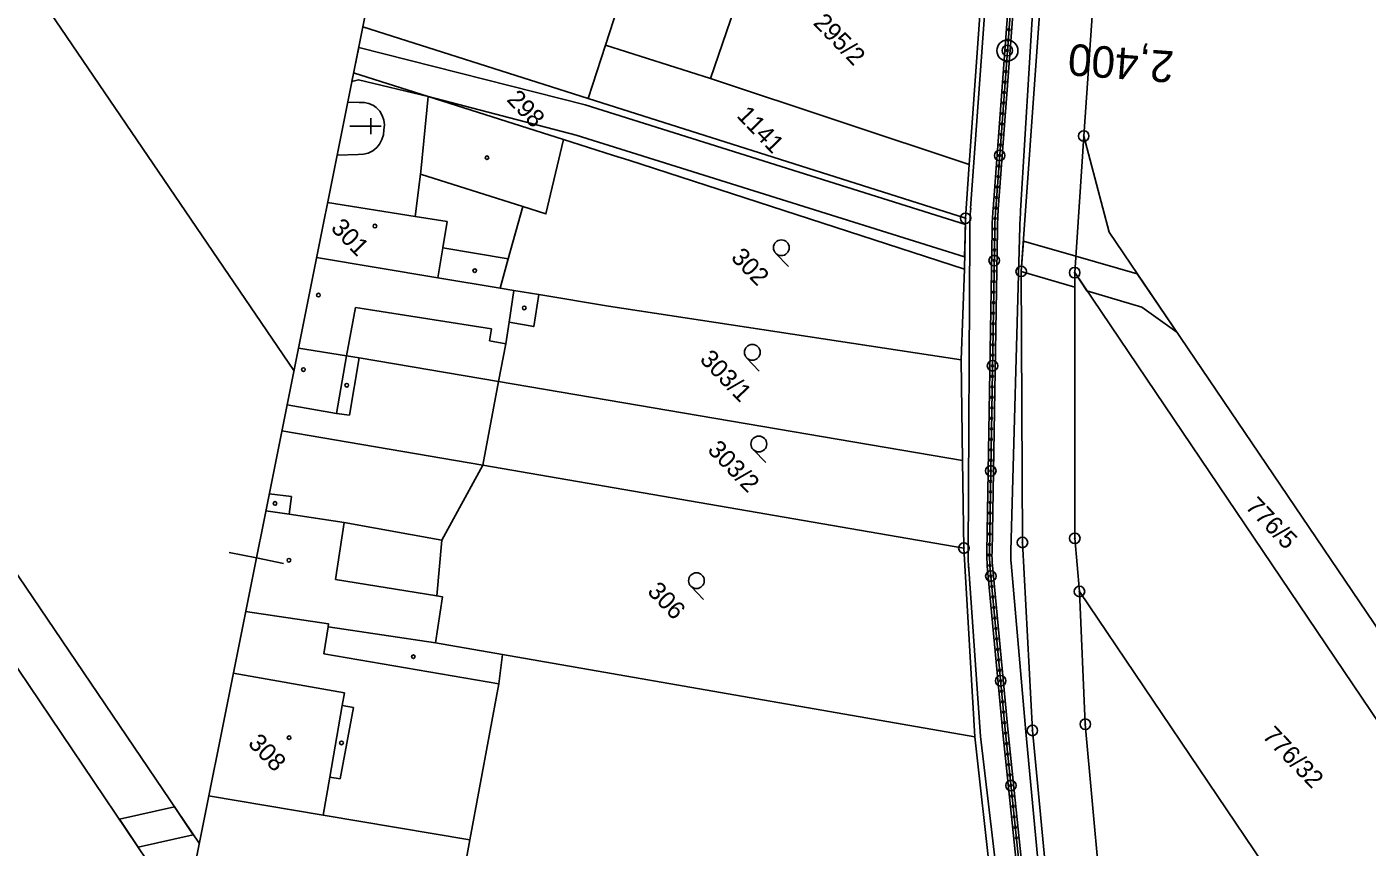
# Model space of a CAD drawing. Extents: x -548552 to -543113, y -1131925 to -1123599.
# Drawn here: x -547852 to -547724.6, y -1129341.5 to -1129263.5 of the extents above; entities that cross this region are included whole.
import ezdxf

# ---------------------------------------------------------------- set-up
doc = ezdxf.new("R2010")
doc.units = 0
for name, color, linetype in [('Hranice parcel', 7, 'Continuous'), ('Parcelní čísla', 7, 'Continuous'), ('Profile', 7, 'Continuous'), ('PROFILY NÁVRH', 7, 'Continuous'), ('STANIČENÍ', 7, 'Continuous'), ('Vnitřní kresba', 7, 'Continuous'), ('Věcná břemena k části', 7, 'Continuous'), ('Značky bodu BP', 7, 'Continuous'), ('Značky budov', 7, 'Continuous'), ('Značky kultur', 7, 'Continuous')]:
    doc.layers.add(name, color=color, linetype=linetype)

msp = doc.modelspace()

# ---------------------------------------------------------------- linework, layer by layer
at = {"layer": 'Hranice parcel'}
for p, q in [((-547893.76, -1129197.5), (-547826.6, -1129296.2)), ((-547748.16, -1129226.68), (-547751.52, -1129273.91)), ((-547791.95, -1129249.81), (-547796.99, -1129265.28)), ((-547781.77, -1129253.12), (-547787, -1129268.44)), ((-547897.98, -1129257.72), (-547836.99, -1129348.04)), ((-547762.4, -1129276.62), (-547761.27, -1129260.48)), ((-547820.05, -1129263.54), (-547798.63, -1129270.34)), ((-547798.63, -1129270.34), (-547796.99, -1129265.28)), ((-547796.99, -1129265.28), (-547787, -1129268.44)), ((-547820.93, -1129267.9), (-547813.85, -1129270.16)), ((-547787, -1129268.44), (-547762.4, -1129276.62)), ((-547800.98, -1129274.23), (-547813.85, -1129270.16)), ((-547762.75, -1129281.73), (-547798.63, -1129270.34)), ((-547751.52, -1129273.91), (-547752.38, -1129286.9)), ((-547749.11, -1129283.06), (-547751.52, -1129273.91)), ((-547762.75, -1129281.73), (-547762.4, -1129276.62)), ((-547762.87, -1129286.58), (-547762.75, -1129281.73)), ((-547763.17, -1129295.19), (-547762.87, -1129286.58)), ((-547752.38, -1129286.9), (-547691.39, -1129377.22)), ((-547806.47, -1129293.68), (-547807.15, -1129297.26)), ((-547821.61, -1129294.82), (-547820.41, -1129295.01)), ((-547820.41, -1129295.01), (-547807.15, -1129297.26)), ((-547763.03, -1129304.75), (-547763.17, -1129295.19)), ((-547807.15, -1129297.26), (-547808.63, -1129305.19)), ((-547807.15, -1129297.26), (-547763.03, -1129304.75)), ((-547808.63, -1129305.19), (-547762.91, -1129313.08)), ((-547762.91, -1129313.08), (-547763.03, -1129304.75)), ((-547761.86, -1129331.01), (-547762.91, -1129313.08)), ((-547751.93, -1129317.2), (-547695.96, -1129400.05)), ((-547751.93, -1129317.2), (-547751.37, -1129329.82)), ((-547813.14, -1129322.1), (-547806.79, -1129323.2)), ((-547806.79, -1129323.2), (-547761.86, -1129331.01)), ((-547751.37, -1129329.82), (-547749.14, -1129354.61)), ((-547758.32, -1129362.74), (-547761.86, -1129331.01))]:
    msp.add_line(p, q, dxfattribs=at)
for points in [[(-547675.72, -1129020.78), (-547713.18, -1129068.36), (-547721.57, -1129079.96), (-547727.39, -1129089.64), (-547732.11, -1129102.62), (-547738.39, -1129128.64), (-547747.12, -1129165.48), (-547749.7, -1129183), (-547751.49, -1129202.7), (-547757.46, -1129286.78), (-547757.35, -1129312.54), (-547756.4, -1129330.41), (-547751.86, -1129378.05), (-547750.3, -1129418.74), (-547749.18, -1129437.34)], [(-547835.61, -1129341.14), (-547894.72, -1129253.87)], [(-547813.85, -1129270.16), (-547814.54, -1129277.27), (-547814.57, -1129277.54), (-547815.09, -1129281.56), (-547823.4, -1129280.23)], [(-547821.49, -1129270.69), (-547820.39, -1129270.71)], [(-547820.39, -1129270.71), (-547819.92, -1129270.71), (-547819.47, -1129270.81), (-547819.05, -1129271.01), (-547818.77, -1129271.21), (-547818.45, -1129271.55), (-547818.21, -1129271.95), (-547818.06, -1129272.39), (-547818, -1129272.85), (-547818.05, -1129273.31), (-547818.09, -1129273.79), (-547818.23, -1129274.25), (-547818.46, -1129274.68), (-547818.73, -1129275), (-547819.11, -1129275.31), (-547819.54, -1129275.53), (-547820, -1129275.65), (-547820.48, -1129275.68)], [(-547807, -1129288.38), (-547806.22, -1129285.59), (-547804.85, -1129280.62), (-547802.65, -1129281.32), (-547800.98, -1129274.23)], [(-547762.87, -1129286.58), (-547794.78, -1129276.21), (-547796.22, -1129275.75), (-547800.98, -1129274.23)], [(-547820.48, -1129275.68), (-547822.5, -1129275.72)], [(-547690.01, -1129370.32), (-547749.11, -1129283.06)], [(-547824.45, -1129285.46), (-547812.91, -1129287.39), (-547807, -1129288.38)], [(-547752.38, -1129286.9), (-547752.37, -1129312.15), (-547751.93, -1129317.2)], [(-547807, -1129288.38), (-547805.7, -1129288.6), (-547803.33, -1129288.99)], [(-547803.33, -1129288.99), (-547803.81, -1129292.03), (-547806.15, -1129291.62), (-547806.47, -1129293.68)], [(-547803.33, -1129288.99), (-547796.69, -1129290.09), (-547763.17, -1129295.19)], [(-547826.18, -1129294.08), (-547821.61, -1129294.82)], [(-547827.75, -1129301.93), (-547808.63, -1129305.19)], [(-547813.14, -1129322.1), (-547812.47, -1129317.72), (-547813.02, -1129317.63), (-547812.55, -1129312.32), (-547808.63, -1129305.19)], [(-547831.2, -1129319.12), (-547823.31, -1129320.29), (-547823.36, -1129320.57), (-547813.14, -1129322.1)], [(-547806.79, -1129323.2), (-547807.13, -1129325.99), (-547809.87, -1129340.81), (-547810.87, -1129346.21)]]:
    msp.add_lwpolyline(points, dxfattribs=at)
at = {"layer": 'Profile'}
for p, q in [((-547804.59, -1129186.4), (-547827.7, -1129301.69)), ((-547804.59, -1129186.4), (-547827.7, -1129301.69)), ((-547804.59, -1129186.4), (-547827.7, -1129301.69)), ((-547827.7, -1129301.69), (-547850.81, -1129416.97)), ((-547827.7, -1129301.69), (-547850.81, -1129416.97)), ((-547827.7, -1129301.69), (-547850.81, -1129416.97)), ((-547827.7, -1129301.69), (-547844.48, -1129385.37)), ((-547830.17, -1129314.02), (-547832.76, -1129313.5)), ((-547827.58, -1129314.54), (-547830.17, -1129314.02))]:
    msp.add_line(p, q, dxfattribs=at)
at = {"layer": 'PROFILY NÁVRH'}
for p, q in [((-547760.14, -1129280.82), (-547757.78, -1129248.87)), ((-547759.64, -1129280.86), (-547757.28, -1129248.91)), ((-547760.04, -1129249.46), (-547762.27, -1129280.76)), ((-547755.61, -1129249.64), (-547757.52, -1129281.02)), ((-547762.36, -1129283.23), (-547762.52, -1129313.59)), ((-547760.74, -1129313.46), (-547760.23, -1129282.83)), ((-547760.24, -1129313.46), (-547759.73, -1129282.84)), ((-547757.59, -1129282.51), (-547758.45, -1129313.38)), ((-547762.48, -1129314.65), (-547761.32, -1129331)), ((-547759.21, -1129330.65), (-547760.69, -1129314.8)), ((-547758.71, -1129330.6), (-547760.19, -1129314.75)), ((-547758.41, -1129314.52), (-547757.03, -1129330.56)), ((-547756.15, -1129360.19), (-547759.21, -1129330.65)), ((-547755.65, -1129360.14), (-547758.71, -1129330.6)), ((-547757.03, -1129330.56), (-547754.18, -1129360.72)), ((-547758, -1129359.3), (-547761.32, -1129331))]:
    msp.add_line(p, q, dxfattribs=at)
for centre, major_axis, ratio, start_param, end_param in [((-547725.03, -1129283.41), (-2.97, -37.26), 0.998776, 4.720863, 4.786864), ((-547725.03, -1129283.41), (-2.8, -35.14), 0.998702, 4.718307, 4.775378), ((-547725.03, -1129283.41), (-2.76, -34.64), 0.998684, 4.718307, 4.775378), ((-547725.03, -1129283.41), (-2.59, -32.52), 0.998598, 4.718307, 4.764313), ((-547748.49, -1129313.66), (-2.6, -13.79), 0.999845, 4.882224, 4.991827), ((-547748.49, -1129313.66), (-2.27, -12.04), 0.999823, 4.882224, 4.991827), ((-547748.49, -1129313.66), (-2.18, -11.55), 0.999815, 4.882224, 4.991827), ((-547748.49, -1129313.66), (-1.85, -9.79), 0.999782, 4.871172, 4.984989)]:
    msp.add_ellipse(centre, major_axis=major_axis, ratio=ratio, start_param=start_param, end_param=end_param, dxfattribs=at)
at = {"layer": 'STANIČENÍ'}
for p, q in [((-547759.89, -1129280.84), (-547757.53, -1129248.89)), ((-547760.49, -1129313.46), (-547759.98, -1129282.84)), ((-547758.96, -1129330.63), (-547760.44, -1129314.77)), ((-547755.9, -1129360.16), (-547758.96, -1129330.63)), ((-547757.03, -1129330.56), (-547757.06, -1129330.21))]:
    msp.add_line(p, q, dxfattribs=at)
for centre, radius in [((-547758.63, -1129263.8), 0.1), ((-547758.78, -1129265.79), 1), ((-547758.78, -1129265.79), 0.5), ((-547758.78, -1129265.79), 0.1), ((-547758.71, -1129264.79), 0.1), ((-547758.85, -1129266.79), 0.1), ((-547758.93, -1129267.79), 0.1), ((-547759.07, -1129269.78), 0.1), ((-547759, -1129268.78), 0.1), ((-547759.15, -1129270.78), 0.1), ((-547759.22, -1129271.77), 0.1), ((-547759.29, -1129272.77), 0.1), ((-547759.44, -1129274.77), 0.1), ((-547759.37, -1129273.77), 0.1), ((-547759.51, -1129275.76), 0.5), ((-547759.51, -1129275.76), 0.1), ((-547759.59, -1129276.76), 0.1), ((-547759.66, -1129277.76), 0.1), ((-547759.81, -1129279.75), 0.1), ((-547759.74, -1129278.76), 0.1), ((-547759.88, -1129280.75), 0.1), ((-547759.94, -1129281.75), 0.1), ((-547759.99, -1129283.75), 0.1), ((-547759.98, -1129282.75), 0.1), ((-547760.01, -1129284.75), 0.1), ((-547760.03, -1129285.75), 0.5), ((-547760.03, -1129285.75), 0.1), ((-547760.04, -1129286.75), 0.1), ((-547760.08, -1129288.75), 0.1), ((-547760.06, -1129287.75), 0.1), ((-547760.09, -1129289.75), 0.1), ((-547760.11, -1129290.75), 0.1), ((-547760.14, -1129292.75), 0.1), ((-547760.13, -1129291.75), 0.1), ((-547760.16, -1129293.75), 0.1), ((-547760.18, -1129294.75), 0.1), ((-547760.19, -1129295.75), 0.5), ((-547760.19, -1129295.75), 0.1), ((-547760.23, -1129297.75), 0.1), ((-547760.21, -1129296.75), 0.1), ((-547760.24, -1129298.75), 0.1), ((-547760.26, -1129299.75), 0.1), ((-547760.28, -1129300.75), 0.1), ((-547760.31, -1129302.74), 0.1), ((-547760.29, -1129301.74), 0.1), ((-547760.33, -1129303.74), 0.1), ((-547760.36, -1129305.74), 0.5), ((-547760.34, -1129304.74), 0.1), ((-547760.38, -1129306.74), 0.1), ((-547760.36, -1129305.74), 0.1), ((-547760.39, -1129307.74), 0.1), ((-547760.41, -1129308.74), 0.1), ((-547760.43, -1129309.74), 0.1), ((-547760.46, -1129311.74), 0.1), ((-547760.44, -1129310.74), 0.1), ((-547760.48, -1129312.74), 0.1), ((-547760.49, -1129313.74), 0.1), ((-547760.35, -1129315.74), 0.5), ((-547760.44, -1129314.74), 0.1), ((-547760.35, -1129315.74), 0.1), ((-547760.25, -1129316.73), 0.1), ((-547760.16, -1129317.73), 0.1), ((-547760.07, -1129318.72), 0.1), ((-547759.98, -1129319.72), 0.1), ((-547759.88, -1129320.72), 0.1), ((-547759.79, -1129321.71), 0.1), ((-547759.7, -1129322.71), 0.1), ((-547759.6, -1129323.7), 0.1), ((-547759.42, -1129325.69), 0.5), ((-547759.51, -1129324.7), 0.1), ((-547759.42, -1129325.69), 0.1), ((-547759.33, -1129326.69), 0.1), ((-547759.23, -1129327.69), 0.1), ((-547759.14, -1129328.68), 0.1), ((-547759.05, -1129329.68), 0.1), ((-547758.95, -1129330.67), 0.1), ((-547758.85, -1129331.67), 0.1), ((-547758.75, -1129332.66), 0.1), ((-547758.65, -1129333.66), 0.1), ((-547758.54, -1129334.65), 0.1), ((-547758.44, -1129335.65), 0.5), ((-547758.44, -1129335.65), 0.1), ((-547758.34, -1129336.64), 0.1), ((-547758.23, -1129337.63), 0.1), ((-547758.13, -1129338.63), 0.1), ((-547758.03, -1129339.62), 0.1), ((-547757.92, -1129340.62), 0.1)]:
    msp.add_circle(centre, radius, dxfattribs=at)
for centre, major_axis, ratio, start_param, end_param in [((-547725.03, -1129283.41), (-2.78, -34.89), 0.998693, 4.718307, 4.775378), ((-547748.49, -1129313.66), (-2.22, -11.79), 0.999819, 4.882224, 4.991827)]:
    msp.add_ellipse(centre, major_axis=major_axis, ratio=ratio, start_param=start_param, end_param=end_param, dxfattribs=at)
at = {"layer": 'Vnitřní kresba'}
for p, q in [((-547814.57, -1129277.54), (-547804.85, -1129280.62)), ((-547815.09, -1129281.56), (-547812.05, -1129282.04)), ((-547812.05, -1129282.04), (-547812.46, -1129284.55)), ((-547812.46, -1129284.55), (-547812.91, -1129287.39)), ((-547812.46, -1129284.55), (-547806.22, -1129285.59)), ((-547805.7, -1129288.6), (-547806.15, -1129291.62)), ((-547821.61, -1129294.82), (-547820.74, -1129290.21)), ((-547820.74, -1129290.21), (-547819.94, -1129290.33)), ((-547819.94, -1129290.33), (-547807.81, -1129292.24)), ((-547807.81, -1129292.24), (-547808, -1129293.39)), ((-547808, -1129293.39), (-547806.47, -1129293.68)), ((-547822.57, -1129300.29), (-547821.61, -1129294.82)), ((-547821.33, -1129300.46), (-547820.41, -1129295.01)), ((-547827.26, -1129299.47), (-547822.57, -1129300.29)), ((-547822.57, -1129300.29), (-547821.33, -1129300.46)), ((-547828.95, -1129307.91), (-547826.82, -1129308.17)), ((-547826.82, -1129308.17), (-547827.06, -1129309.87)), ((-547829.28, -1129309.55), (-547827.06, -1129309.87)), ((-547827.06, -1129309.87), (-547821.84, -1129310.65)), ((-547821.84, -1129310.65), (-547822.66, -1129316.08)), ((-547821.84, -1129310.65), (-547812.55, -1129312.32)), ((-547822.66, -1129316.08), (-547813.02, -1129317.63)), ((-547823.36, -1129320.57), (-547823.76, -1129323.14)), ((-547823.76, -1129323.14), (-547807.13, -1129325.99)), ((-547832.37, -1129324.96), (-547821.79, -1129326.83)), ((-547821.79, -1129326.83), (-547822.02, -1129328.05)), ((-547822.02, -1129328.05), (-547823.19, -1129334.84)), ((-547820.95, -1129328.24), (-547822.21, -1129335.01)), ((-547822.02, -1129328.05), (-547820.95, -1129328.24)), ((-547823.19, -1129334.84), (-547823.82, -1129338.46)), ((-547822.21, -1129335.01), (-547823.19, -1129334.84)), ((-547823.82, -1129338.46), (-547834.71, -1129336.63)), ((-547809.87, -1129340.81), (-547823.82, -1129338.46))]:
    msp.add_line(p, q, dxfattribs=at)
at = {"layer": 'Věcná břemena k části'}
msp.add_line((-547820.44, -1129265.49), (-547821.1, -1129268.74), dxfattribs=at)
msp.add_lwpolyline([(-547821.1, -1129268.74), (-547820.46, -1129268.58), (-547813.85, -1129270.16), (-547799.76, -1129273.84), (-547762.84, -1129285.41), (-547762.76, -1129282.32), (-547798.93, -1129270.96), (-547820.44, -1129265.49)], dxfattribs=at)
for points in [[(-547742.68, -1129292.56), (-547746.44, -1129287.01), (-547752.27, -1129285.33), (-547757.25, -1129283.9), (-547757.46, -1129286.78), (-547752.38, -1129288.28), (-547752.38, -1129286.9), (-547751.21, -1129288.63), (-547746, -1129290.17)], [(-547836.17, -1129340.32), (-547837.96, -1129337.66), (-547843.19, -1129338.84), (-547841.4, -1129341.51)]]:
    msp.add_lwpolyline(points, close=True, dxfattribs=at)
at = {"layer": 'Značky bodu BP'}
for centre, radius in [((-547751.52, -1129273.91), 0.5), ((-547751.52, -1129273.91), 0.0303), ((-547762.75, -1129281.73), 0.5), ((-547762.75, -1129281.73), 0.0303), ((-547757.46, -1129286.78), 0.5), ((-547757.46, -1129286.78), 0.0303), ((-547752.38, -1129286.9), 0.5), ((-547752.38, -1129286.9), 0.0303), ((-547752.37, -1129312.15), 0.5), ((-547762.91, -1129313.08), 0.5), ((-547757.35, -1129312.54), 0.5), ((-547757.35, -1129312.54), 0.0303), ((-547752.37, -1129312.15), 0.0303), ((-547762.91, -1129313.08), 0.0303), ((-547751.93, -1129317.2), 0.5), ((-547751.93, -1129317.2), 0.0303), ((-547751.37, -1129329.82), 0.5), ((-547756.4, -1129330.41), 0.5), ((-547756.4, -1129330.41), 0.0303), ((-547751.37, -1129329.82), 0.0303)]:
    msp.add_circle(centre, radius, dxfattribs=at)
at = {"layer": 'Značky budov'}
for p, q in [((-547819.3, -1129272.22), (-547819.3, -1129273.72)), ((-547818.3, -1129272.97), (-547821.3, -1129272.97))]:
    msp.add_line(p, q, dxfattribs=at)
for centre in [(-547808.25, -1129275.97), (-547818.9, -1129282.47), (-547809.41, -1129286.71), (-547824.27, -1129289.03), (-547804.71, -1129290.25), (-547825.7, -1129296.11), (-547821.58, -1129297.6), (-547828.4, -1129308.83), (-547827.08, -1129314.23), (-547815.25, -1129323.4), (-547827.06, -1129331.1), (-547822.08, -1129331.6)]:
    msp.add_circle(centre, 0.175, dxfattribs=at)
at = {"layer": 'Značky kultur'}
for p, q in [((-547780.81, -1129285.05), (-547779.59, -1129286.31)), ((-547783.57, -1129294.99), (-547782.36, -1129296.25)), ((-547782.95, -1129303.7), (-547781.73, -1129304.96)), ((-547788.88, -1129316.7), (-547787.67, -1129317.96))]:
    msp.add_line(p, q, dxfattribs=at)
for centre in [(-547780.27, -1129284.53), (-547783.03, -1129294.47), (-547782.41, -1129303.18), (-547788.34, -1129316.18)]:
    msp.add_circle(centre, 0.75, dxfattribs=at)

# ---------------------------------------------------------------- texts
at = {"layer": 'Parcelní čísla'}
for s, p in [('295/2', (-547777.31, -1129263.24)), ('298', (-547806.46, -1129270.52)), ('1141', (-547784.59, -1129272.05)), ('301', (-547823.18, -1129282.74)), ('302', (-547785.14, -1129285.54)), ('303/1', (-547788.11, -1129295.23)), ('303/2', (-547787.37, -1129303.83)), ('776/5', (-547736.24, -1129309.23)), ('306', (-547793.09, -1129317.28)), ('308', (-547831.05, -1129331.72)), ('776/32', (-547734.62, -1129331.03))]:
    msp.add_text(s, height=1.7, rotation=313.9858, dxfattribs=at).set_placement(p)
at = {"layer": 'STANIČENÍ'}
msp.add_text('2,400', height=3, rotation=175.7829, dxfattribs=at).set_placement((-547742.87, -1129265.87))

doc.saveas('drawing.dxf')
